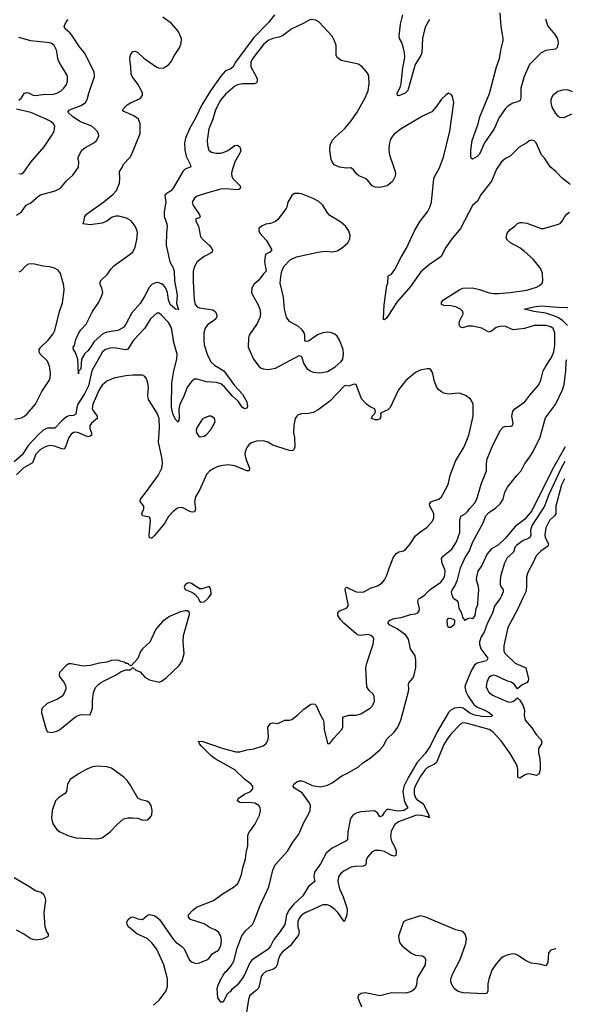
# Model space of a CAD drawing. Header units: inches. Extents: x 1954678 to 2060271, y 904822 to 1016299.
# Tile 369 of 403: x 2055076 to 2059732, y 976577 to 984868. Entities that reach past the tile are written whole.
import ezdxf

# ---------------------------------------------------------------- set-up
doc = ezdxf.new("R2010")
doc.units = ezdxf.units.IN
doc.header["$MEASUREMENT"] = 0
doc.layers.add('C0957', color=7, linetype='Continuous')
doc.layers.add('C0958', color=7, linetype='Continuous')

msp = doc.modelspace()

# ---------------------------------------------------------------- linework, layer by layer
at = {"layer": 'C0957', "color": 5}
for points, elevation in [([(2056202.4, 976570), (2056250, 976610.2), (2056308.7, 976690), (2056322.2, 976730), (2056320.3, 976790), (2056291.2, 976910), (2056230, 977041.5), (2056190, 977095.7), (2056150, 977132.2), (2056061.5, 977170), (2055992.2, 977230), (2055980.4, 977250), (2055979.2, 977270), (2055989.1, 977290.9), (2056010, 977308.9), (2056030, 977314.3), (2056070, 977297.6), (2056110, 977290.6), (2056150, 977324), (2056170, 977333), (2056210, 977323.1), (2056230.3, 977310.3), (2056252.7, 977290), (2056370, 977123.8), (2056390, 977102.4), (2056443.4, 977063.4), (2056463.1, 977043.1), (2056507.9, 976947.9), (2056530, 976930.4), (2056544.8, 976924.8), (2056570, 976921.3), (2056590, 976925.3), (2056653.2, 976950), (2056670, 976962), (2056697.6, 977002.4), (2056750, 977032.4), (2056770.8, 977070), (2056777.4, 977110), (2056771.5, 977150), (2056750, 977183.7), (2056723.3, 977203.3), (2056680.7, 977220.7), (2056630, 977254.7), (2056514, 977290), (2056497.2, 977310), (2056499.3, 977330), (2056536, 977370), (2056566.5, 977393.5), (2056710, 977450.7), (2056790, 977510.7), (2056878.3, 977561.7), (2056910, 977590.8), (2056922, 977610), (2056945.1, 977670), (2056954.9, 977725.1), (2056978.9, 977801.1), (2056987.3, 977870), (2056999.5, 977910), (2056997, 977990), (2057002, 978010), (2057012.3, 978030), (2057058.4, 978090), (2057095.1, 978170), (2057104.2, 978210), (2057101.6, 978230), (2057092, 978250), (2057056, 978270), (2057010, 978277.3), (2056950, 978272.9), (2056930, 978277.2), (2056909.7, 978290), (2056916.3, 978310), (2056970, 978345.2), (2057022, 978370), (2057041.6, 978390), (2057040.7, 978410), (2057027.3, 978430), (2056970, 978473.6), (2056888.9, 978550), (2056724, 978644), (2056690, 978668.4), (2056606.5, 978750), (2056591.3, 978770), (2056586.3, 978786.3), (2056579, 978790), (2056610, 978791.2), (2056790, 978730.1), (2056896.8, 978703.2), (2056930, 978701.8), (2056990, 978719.6), (2057050, 978727.7), (2057126.2, 978753.8), (2057150.5, 978769.5), (2057159, 978781), (2057170.6, 978809.4), (2057173, 978830), (2057165.7, 978910), (2057190, 978940.3), (2057210, 978946.7), (2057250, 978941.1), (2057310, 978970.6), (2057350, 978970.6), (2057370, 978976.3), (2057423.3, 979016.7), (2057470, 979062), (2057530, 979102.8), (2057550, 979106.8), (2057562.8, 979102.8), (2057573.2, 979093.2), (2057610, 979011.3), (2057633.4, 978973.4), (2057638.8, 978950), (2057640.7, 978890), (2057666.4, 978786.4), (2057670, 978774), (2057690, 978772), (2057721.6, 978818.4), (2057789, 978890), (2057799, 978910), (2057798, 978990), (2057803.1, 978996.9), (2057850, 979011.3), (2057910, 979010.8), (2057950, 979023.8), (2058029, 979070), (2058049.2, 979090), (2058066, 979130), (2058062, 979170), (2058051.5, 979191.5), (2058020.5, 979220.5), (2058002, 979250), (2057991.6, 979410), (2057999.6, 979450), (2058055.4, 979610), (2058058.9, 979650), (2058050.7, 979670.7), (2058030, 979685.6), (2058010, 979689.7), (2057950, 979682.4), (2057930, 979685.6), (2057910, 979695.6), (2057806.5, 979786.5), (2057777.9, 979817.9), (2057756.8, 979850), (2057757.4, 979870), (2057769.3, 979890.7), (2057828.8, 979911.2), (2057842.7, 979930), (2057843.1, 979950), (2057832.5, 980000)], 580), ([(2056579.6, 980000), (2056579.8, 979999.8), (2056591.6, 979971.6), (2056603.6, 979963.6), (2056630, 979966.8), (2056659, 979990), (2056666.3, 980000)], 620), ([(2059125.8, 980000), (2059076.9, 979930), (2059058.8, 979870), (2059018.5, 979790), (2058990.3, 979710), (2058965.4, 979670), (2058950.2, 979630), (2058950.2, 979609.8), (2058962.2, 979570), (2059020.9, 979490), (2059010.4, 979470), (2058931.4, 979448.6), (2058907.3, 979432.7), (2058882.7, 979390), (2058831.1, 979270), (2058827.5, 979250), (2058834.8, 979210), (2058853.9, 979170), (2058902, 979102), (2058930, 979079.8), (2058990, 979055.1), (2059033.8, 979030), (2059057.4, 979010), (2059055.6, 979004.4), (2059050, 978999.6), (2059030, 978998.4), (2058970, 979001.4), (2058910, 979010.9), (2058870, 979029.5), (2058811.4, 979071.4), (2058790, 979076.7), (2058740.9, 979070), (2058710, 979052.5), (2058690, 979034), (2058592.5, 978870), (2058533.8, 978750), (2058491.2, 978688.8), (2058421.9, 978610), (2058351.4, 978490), (2058312.6, 978410), (2058305.3, 978370), (2058316.7, 978296.7), (2058325.8, 978265.8), (2058347.2, 978230), (2058315.8, 978210), (2058270, 978203.3), (2058244.8, 978204.8), (2058190, 978217.8), (2058170, 978215.9), (2058146.9, 978193.1), (2058130, 978163.5), (2058110, 978155.1), (2058090.7, 978190), (2058065.1, 978205.1), (2057950, 978198.8), (2057910, 978186.7), (2057887, 978173), (2057869.5, 978150.5), (2057861.7, 978130), (2057840.8, 978030), (2057837.1, 977962.9), (2057824, 977950), (2057709.4, 977890.6), (2057657.9, 977850), (2057610, 977760.3), (2057560.9, 977690), (2057553.4, 977650), (2057562.4, 977610), (2057510.6, 977569.4), (2057462.3, 977490), (2057382.5, 977417.5), (2057347.3, 977372.7), (2057324.6, 977330), (2057309.2, 977250), (2057270.2, 977190), (2057217.1, 977122.9), (2057190, 977066.6), (2057170, 977042.3), (2057031.7, 976948.3), (2057015, 976925), (2056970, 976825.6), (2056950, 976794), (2056910, 976741.5), (2056860.6, 976699.4), (2056850, 976681.2), (2056840.7, 976679.3), (2056820.7, 976659.3), (2056790, 976595.3), (2056770, 976595.3), (2056745.1, 976630), (2056739.7, 976710), (2056750, 976746.8), (2056759.7, 976760.3), (2056770, 976790.7), (2056780.2, 976799.8), (2056790, 976821), (2056809.7, 976850), (2056822, 976858), (2056858, 976902), (2056879, 976941), (2056907, 977050), (2056947.8, 977152.2), (2056982.4, 977197.6), (2057036.9, 977250), (2057048.5, 977270), (2057100.7, 977410), (2057175.2, 977564.8), (2057210, 977705.5), (2057227.8, 977750), (2057333.4, 977866.5), (2057377.8, 977942.2), (2057427.4, 978010), (2057470, 978108.5), (2057507.8, 978172.2), (2057523.9, 978210), (2057526.4, 978250), (2057516.3, 978276.3), (2057456.1, 978356.1), (2057390, 978396.9), (2057381.5, 978410), (2057387.1, 978430), (2057410, 978450.5), (2057430, 978459.3), (2057450, 978459.5), (2057470, 978454), (2057539.6, 978419.6), (2057610, 978409.3), (2057670, 978421), (2057710, 978440.9), (2057790, 978501.5), (2057837.4, 978522.6), (2057930, 978577.4), (2057968.5, 978610), (2058029.5, 978650.6), (2058110, 978719), (2058138, 978750), (2058169.3, 978810.7), (2058230, 978868), (2058260.7, 978910), (2058286.7, 978970), (2058350.6, 979210), (2058354.6, 979230), (2058351.8, 979270), (2058355.9, 979284.1), (2058390, 979325.5), (2058400.5, 979350), (2058412.8, 979412.8), (2058414.9, 979474.9), (2058407.7, 979510), (2058368.7, 979570), (2058351.3, 979650), (2058330, 979686.4), (2058257.7, 979737.7), (2058194, 979770), (2058178, 979790), (2058193.6, 979810), (2058230, 979825), (2058290, 979835.2), (2058370, 979858.6), (2058410, 979864), (2058430, 979872.7), (2058443, 979890), (2058445.4, 979910), (2058431.3, 979968.7), (2058437.6, 979990), (2058452.8, 980000)], 560), ([(2059316.1, 980000), (2059272, 979908), (2059187.6, 979750), (2059154.3, 979594.3), (2059156.2, 979550), (2059166.7, 979530), (2059250, 979450.3), (2059339.5, 979410), (2059363.8, 979316.2), (2059360.3, 979299.7), (2059352.3, 979287.7), (2059310, 979268), (2059270, 979234), (2059244.7, 979270), (2059218.4, 979290), (2059180.6, 979300.6), (2059090, 979343.1), (2059070, 979347.1), (2059050, 979344), (2059030, 979329.4), (2059013.1, 979290), (2059007.4, 979250), (2059014, 979230), (2059030, 979206.4), (2059060.9, 979180.9), (2059190, 979123.1), (2059210, 979119.5), (2059237.2, 979130), (2059270, 979156), (2059290, 979138.8), (2059318.4, 979090), (2059330.3, 979050.3), (2059326.7, 979010), (2059334.6, 978970), (2059390, 978904.6), (2059426.9, 978850), (2059464, 978810), (2059474.6, 978790), (2059472.2, 978770), (2059448.7, 978730), (2059448.6, 978691.4), (2059458, 978650), (2059461.5, 978590), (2059460.3, 978550), (2059450, 978513.2), (2059430, 978503), (2059370, 978516.8), (2059350, 978515.1), (2059330, 978507.2), (2059290, 978479.6), (2059272.7, 978490), (2059274.5, 978550), (2059267.5, 978587.5), (2059210, 978688.6), (2059134, 978794), (2059062.6, 978870), (2059031.2, 978891.2), (2058850, 978941.8), (2058810, 978945.6), (2058790, 978935.6), (2058710, 978851.8), (2058677.4, 978810), (2058650, 978765.1), (2058587.1, 978612.9), (2058570, 978599.3), (2058512.9, 978570), (2058490, 978548.9), (2058450, 978491.8), (2058416.6, 978430), (2058400.9, 978390), (2058399.8, 978350), (2058410, 978316.5), (2058422.5, 978302.5), (2058469, 978269), (2058485.3, 978250), (2058523.1, 978170), (2058521.3, 978161.3), (2058532.7, 978150), (2058524, 978150), (2058518, 978158), (2058510, 978154.7), (2058450, 978169), (2058410, 978166.5), (2058268.1, 978111.9), (2058237.3, 978090), (2058205.9, 978034.1), (2058200.8, 977990), (2058210, 977950.4), (2058232.2, 977910), (2058246.9, 977870), (2058248.8, 977850), (2058244, 977830), (2058230, 977824), (2058210, 977829.8), (2058150, 977863.5), (2058110, 977871.5), (2058067.3, 977872.7), (2058042.5, 977857.5), (2058005.4, 977814.6), (2057995.3, 977790), (2057995.5, 977764.5), (2057990, 977748), (2057970, 977739.8), (2057901.6, 977738.4), (2057870, 977731.1), (2057810, 977702), (2057781.2, 977678.8), (2057762, 977650), (2057756.5, 977610), (2057770.2, 977550), (2057801.7, 977481.7), (2057833.2, 977390), (2057836.4, 977370), (2057833.3, 977330), (2057816.7, 977283.3), (2057810, 977274.5), (2057755.3, 977350), (2057730, 977374.8), (2057690, 977405.3), (2057666.6, 977413.4), (2057630, 977413.5), (2057610, 977406.2), (2057546.4, 977373.6), (2057486, 977350), (2057453.4, 977330), (2057430, 977301.6), (2057418.9, 977270), (2057418.2, 977230), (2057430.3, 977190), (2057429.1, 977170), (2057422.8, 977157.2), (2057354.9, 977070), (2057290, 977018.7), (2057270, 976992.3), (2057253.1, 976950), (2057245, 976910), (2057233.3, 976886.7), (2057210, 976870.7), (2057150, 976852.3), (2057124.9, 976830), (2057110.2, 976809.8), (2057094.3, 976730), (2057084.2, 976710), (2057068.3, 976691.7), (2057016.4, 976650), (2057002.6, 976617.4), (2056984.2, 976490)], 580), ([(2058937.1, 980000), (2058934.4, 979950), (2058930, 979929), (2058919.1, 979910), (2058912, 979850), (2058890, 979822), (2058870, 979828), (2058850, 979822), (2058830, 979808.7), (2058810, 979835.3), (2058802.7, 979870), (2058779, 979910), (2058774.6, 979954.6), (2058768.9, 979968.9), (2058730, 979994), (2058727.7, 980000)], 540), ([(2055045.1, 977205.1), (2055110, 977170.4), (2055170, 977130.7), (2055210, 977120.5), (2055270, 977127.7), (2055318, 977150), (2055318, 977170), (2055305.6, 977185.6), (2055289.6, 977230), (2055282.4, 977350), (2055295.1, 977450), (2055292.7, 977470), (2055278.9, 977498.9), (2055257.6, 977517.6), (2055210, 977532), (2055153.2, 977570), (2055030, 977640.7)], 620), ([(2059592.1, 977042.6), (2059590, 977044), (2059550, 977033.2), (2059530.5, 977009.5), (2059526, 976930), (2059510, 976902), (2059455.5, 976915.5), (2059384.2, 976924.2), (2059343.9, 976943.9), (2059270, 976991.4), (2059250, 976998.5), (2059230, 977001.2), (2059190, 976994.5), (2059150, 976976.9), (2059130, 976961.3), (2059090, 976918), (2059054.7, 976865.3), (2059027.7, 976787.7), (2059021.3, 976750), (2059019.5, 976690), (2059011.6, 976668.4), (2058990, 976664.7), (2058813.7, 976673.7), (2058770, 976685.6), (2058736.2, 976710), (2058713.6, 976750), (2058707.3, 976770), (2058707.3, 976790), (2058724.2, 976835.8), (2058786.2, 976953.8), (2058836.2, 977090), (2058839.5, 977130), (2058830, 977168), (2058809.2, 977189.2), (2058750, 977204.5), (2058490, 977314), (2058450, 977321.3), (2058330, 977283.6), (2058310.6, 977270), (2058300.3, 977250), (2058268.5, 977150), (2058273, 977110), (2058281.6, 977090), (2058298, 977070), (2058371.3, 977011.3), (2058410, 976990.3), (2058470, 976984.9), (2058488.2, 976970), (2058494.8, 976954.8), (2058491.6, 976910), (2058432.2, 976810), (2058424.9, 976790), (2058419.2, 976740.8), (2058408.2, 976710), (2058376.5, 976683.5), (2058330, 976671), (2058210, 976674.5), (2058110, 976648.6), (2057986.7, 976673.3), (2057952, 976668), (2057927.3, 976650), (2057923.8, 976630), (2057956.7, 976556.7)], 620)]:
    msp.add_lwpolyline(points, dxfattribs=dict(at, elevation=elevation))
for points, elevation in [([(2056470, 979889.2), (2056430, 979882.7), (2056338.8, 979841.2), (2056279.9, 979800.1), (2056223.1, 979736.9), (2056173.1, 979626.9), (2056110, 979569.3), (2056093.5, 979546.5), (2056070.4, 979489.6), (2056014, 979426), (2055996.4, 979436.4), (2055990, 979446), (2055970, 979446), (2055956.4, 979456.4), (2055930, 979462), (2055912.3, 979472.3), (2055890, 979475.1), (2055850, 979471.6), (2055810, 979458.4), (2055749.4, 979449.4), (2055670, 979429.6), (2055610, 979425.1), (2055510, 979442.9), (2055490, 979442.9), (2055467.7, 979430), (2055410.7, 979370), (2055407.7, 979350), (2055414, 979330), (2055448.7, 979288.7), (2055462.8, 979262.8), (2055464.4, 979230), (2055448.4, 979190), (2055431.3, 979168.7), (2055395.1, 979144.9), (2055307.7, 979110), (2055265.5, 979070), (2055259.3, 979050), (2055260.5, 979030), (2055299.1, 978890), (2055310.5, 978870.5), (2055350, 978866), (2055390, 978877.1), (2055411.1, 978888.9), (2055550, 978998.8), (2055590, 979016), (2055670, 979014), (2055689.2, 979070), (2055689.5, 979129.5), (2055698.6, 979201.4), (2055716, 979244), (2055744.4, 979275.6), (2055770, 979293.4), (2055888.7, 979350), (2055930, 979378), (2055970, 979394), (2056010, 979394), (2056030, 979414), (2056054, 979390), (2056090, 979376), (2056130.4, 979330.4), (2056168.5, 979308.5), (2056250, 979290.6), (2056270, 979296.3), (2056310, 979325.5), (2056420.9, 979430), (2056443.6, 979470), (2056460.7, 979530), (2056454, 979630), (2056457.2, 979682.8), (2056505.2, 979850), (2056508.7, 979870), (2056502, 979882), (2056489, 979889)], 620), ([(2058690, 979749.4), (2058680.9, 979770), (2058678.4, 979810), (2058690, 979831.8), (2058730, 979819.1), (2058740.7, 979810), (2058740.7, 979790), (2058733.4, 979770), (2058710, 979749.4)], 540), ([(2055730, 978582.7), (2055690, 978575.1), (2055642.4, 978557.6), (2055570, 978517), (2055502, 978470), (2055479.3, 978430), (2055470, 978369.2), (2055454, 978350), (2055403.4, 978316.6), (2055378.4, 978290), (2055350.4, 978210), (2055344.1, 978144.1), (2055356.1, 978096.1), (2055388, 978050), (2055414, 978030), (2055490, 977994), (2055550, 977977.6), (2055730, 977970.4), (2055770, 977979.3), (2055839.3, 978030), (2055896, 978090), (2055950, 978137.3), (2055990, 978147.7), (2056030, 978147.7), (2056070, 978144), (2056110, 978127.3), (2056149.3, 978130.7), (2056172.1, 978147.9), (2056189.2, 978170), (2056191.8, 978210), (2056183.7, 978250), (2056170, 978274), (2056146.8, 978286.8), (2056098.9, 978298.9), (2056070, 978313.2), (2056005.8, 978425.8), (2055981.2, 978461.2), (2055954, 978490), (2055850, 978565.2), (2055810, 978576)], 620)]:
    msp.add_lwpolyline(points, close=True, dxfattribs=dict(at, elevation=elevation))
at = {"layer": 'C0958', "color": 5}
for points, elevation in [([(2057224.1, 984910), (2057173.9, 984846.1), (2057050, 984717.4), (2056894.6, 984510), (2056872.6, 984467.4), (2056850, 984451.4), (2056810, 984435.7), (2056770, 984393.4), (2056683.5, 984270), (2056610.1, 984150), (2056563.4, 984050), (2056507.4, 983950), (2056472.3, 983870), (2056463.6, 983830), (2056467.9, 983767.9), (2056478.8, 983718.8), (2056513.4, 983650), (2056517.3, 983630), (2056470, 983608.5), (2056450, 983588.6), (2056370, 983449.8), (2056350, 983427.6), (2056314.7, 983405.3), (2056299.5, 983390), (2056308, 983330), (2056292, 983250), (2056294.3, 983210), (2056316.9, 983150), (2056319.6, 983130), (2056311.5, 983070), (2056310.5, 982969.5), (2056340.7, 982830), (2056370, 982779.6), (2056377.8, 982750), (2056379.4, 982670), (2056403.9, 982550), (2056396.7, 982476.7), (2056413.5, 982426.5), (2056387.6, 982430), (2056344.2, 982470), (2056330, 982509.2), (2056321.8, 982570), (2056306.6, 982606.6), (2056289.2, 982629.2), (2056270, 982644.7), (2056247.1, 982652.9), (2056226.5, 982653.5), (2056190, 982637.7), (2056166.3, 982613.7), (2056130, 982541.7), (2056090, 982477.6), (2056019.7, 982400.3), (2055970, 982305.1), (2055950, 982276.9), (2055902.8, 982250), (2055810, 982235.4), (2055777.1, 982222.9), (2055702.8, 982157.2), (2055670, 982103.6), (2055650, 982078), (2055623.9, 982056.1), (2055596, 982010), (2055590, 981928), (2055571.1, 981908.9), (2055570, 981886), (2055566.6, 982010), (2055546.3, 982066.3), (2055529.6, 982089.6), (2055527.8, 982110), (2055536.6, 982123.4), (2055550, 982176), (2055573.3, 982230), (2055590, 982254.9), (2055636.6, 982303.4), (2055689.6, 982410), (2055742.7, 982490), (2055762.7, 982530), (2055775.3, 982570), (2055769.2, 982610), (2055757.2, 982630), (2055752.7, 982650), (2055757, 982670), (2055814.7, 982725.3), (2055846.2, 982770), (2055870, 982794.3), (2056008, 982892), (2056028.1, 982911.9), (2056047.7, 982950), (2056064.2, 983015.8), (2056067.9, 983070), (2056065, 983090), (2056049.1, 983130), (2056014.5, 983174.5), (2055975.1, 983195.1), (2055910, 983212.5), (2055887.1, 983212.9), (2055855.9, 983204.1), (2055808.8, 983170), (2055770, 983155.3), (2055670, 983140.7), (2055608, 983150), (2055615.3, 983164.7), (2055624, 983210), (2055639, 983230), (2055785.7, 983334.3), (2055862.2, 983397.8), (2055892.2, 983430), (2055918.2, 983490), (2055921, 983530), (2055916.2, 983590), (2055938, 983622), (2055949.7, 983650), (2056006, 983710), (2056018.8, 983730), (2056091.2, 983908.8), (2056091.6, 983990), (2056075.6, 984030), (2056038.5, 984058.5), (2055954.5, 984094.5), (2055942.7, 984110), (2055980.9, 984150), (2056010, 984168.5), (2056090, 984204.4), (2056111.6, 984230), (2056109.6, 984250), (2056101.3, 984270), (2056070, 984324.5), (2056022.4, 984390), (2056015.1, 984410), (2056013.3, 984470), (2056004.9, 984535.1), (2056009.6, 984570.4), (2056030, 984598.8), (2056050, 984602), (2056070, 984590.4), (2056123, 984543), (2056230, 984467.6), (2056250, 984460.9), (2056290, 984463.1), (2056330, 984487), (2056348.2, 984510), (2056377, 984563), (2056422.4, 984630), (2056437.8, 984670), (2056439.7, 984710), (2056411.7, 984771.7), (2056356.1, 984836.1), (2056282.7, 984890)], 540), ([(2058530.2, 984870), (2058496.5, 984810), (2058482.6, 984770), (2058471, 984710), (2058463.5, 984590), (2058455, 984565), (2058407, 984490), (2058347.4, 984272.6), (2058322.8, 984250), (2058270, 984227.3), (2058258, 984230), (2058257, 984250), (2058282.6, 984297.4), (2058290.9, 984329.1), (2058303.6, 984463.6), (2058319.9, 984550), (2058318.1, 984590), (2058310, 984626.6), (2058295, 984675), (2058276.8, 984710), (2058273.1, 984730), (2058284.8, 984830), (2058303.7, 984910)], 540), ([(2059506.4, 984873.6), (2059519.5, 984830), (2059530, 984810.7), (2059583.8, 984743.8), (2059606.2, 984706.2), (2059614, 984670), (2059605.7, 984634.3), (2059590, 984619.7), (2059510, 984607), (2059470.4, 984590), (2059370.2, 984490), (2059326.7, 984390), (2059298.9, 984290), (2059299.2, 984210), (2059292.9, 984187.1), (2059270, 984175.6), (2059230, 984164.5), (2059190, 984139.7), (2059170, 984120.5), (2059114.6, 984045.4), (2059073.7, 983950), (2058993.1, 983830), (2058950, 983735.1), (2058930, 983715.6), (2058890, 983694), (2058880.9, 983700.9), (2058876.5, 983716.5), (2058878.4, 983770), (2058889.6, 983850), (2058938.7, 983990), (2058953.3, 984050), (2059034.7, 984245.3), (2059093.3, 984470), (2059119.6, 984540.4), (2059129.8, 984610), (2059148.4, 984688.4), (2059148.6, 984710), (2059132.1, 984810), (2059124.1, 984924.1)], 540), ([(2059714.6, 983476.2), (2059710, 983482), (2059649.6, 983529.6), (2059592.3, 983590), (2059545.6, 983630), (2059500.1, 983700.1), (2059474, 983730), (2059429, 983830), (2059410, 983849), (2059390, 983852.7), (2059370, 983849), (2059350.4, 983829.6), (2059284.7, 983795.3), (2059210, 983718), (2059170, 983698.7), (2059134.4, 983670), (2059093.4, 983610), (2059051.3, 983508.7), (2058957.6, 983390), (2058937.4, 983342.6), (2058890, 983302.9), (2058791.4, 983108.6), (2058710, 983011.8), (2058667.2, 982950), (2058626.2, 982873.8), (2058530, 982806), (2058454.8, 982745.2), (2058370, 982622.4), (2058252.9, 982490), (2058170, 982357.2), (2058150, 982339), (2058142.7, 982342.7), (2058141.2, 982350), (2058145.9, 982465.9), (2058168.2, 982630), (2058176.9, 982650), (2058182, 982710), (2058210, 982726), (2058237.2, 982762.8), (2058290, 982868.5), (2058335.5, 982944.5), (2058404.2, 983095.7), (2058449.8, 983170.2), (2058512.6, 983250), (2058532.8, 983290), (2058546, 983330), (2058566.3, 983530), (2058573, 983550), (2058610, 983614.8), (2058646, 983710), (2058698.9, 983930), (2058732.7, 984170), (2058722, 984222), (2058714.6, 984234.6), (2058690, 984248), (2058670, 984235.3), (2058630, 984197.2), (2058582, 984130), (2058547.2, 984092.8), (2058470, 984054), (2058290.6, 983950), (2058230, 983902.9), (2058210, 983877), (2058197.4, 983850), (2058190, 983818), (2058186.5, 983770), (2058191.7, 983730), (2058240.4, 983590), (2058243.8, 983570), (2058240.5, 983550), (2058215.8, 983504.2), (2058171.8, 983468.2), (2058110, 983454.5), (2058070, 983457), (2058046, 983470), (2058010, 983513.2), (2057990, 983529.3), (2057934, 983554), (2057914, 983570), (2057890, 983602), (2057870, 983619), (2057830, 983618), (2057770, 983626), (2057726.6, 983646.6), (2057707.6, 983670), (2057699.6, 983690), (2057688.2, 983770), (2057692, 983810), (2057709.6, 983850.4), (2057737.4, 983882.6), (2057811.3, 983948.7), (2057870, 984017), (2057918.7, 984090), (2057986.6, 984210), (2058011.3, 984270), (2058020.5, 984330), (2058017.6, 984390), (2058011.6, 984410), (2057998.4, 984430), (2057962, 984470), (2057930, 984493.3), (2057785.1, 984525.1), (2057750, 984549.2), (2057742, 984570), (2057742, 984650), (2057729.6, 984690), (2057710, 984729.2), (2057597.2, 984850), (2057570, 984863.7), (2057530, 984869.4), (2057510, 984862), (2057465, 984835.1), (2057368.2, 984790), (2057289.3, 984730.7), (2057260.4, 984719.6), (2057210, 984710.7), (2057170, 984691.7), (2057130, 984658), (2057059.3, 984570), (2057032.3, 984530), (2057024.7, 984510), (2057024.7, 984470), (2057068.4, 984390), (2057075.9, 984370), (2057076.1, 984343.9), (2057066.9, 984333.1), (2057051.8, 984328.2), (2056952.1, 984327.9), (2056910, 984318), (2056890, 984306.9), (2056810, 984241), (2056769.2, 984190), (2056724.7, 984110), (2056704, 984030), (2056670.3, 983950), (2056666, 983930), (2056656.5, 983850), (2056658.7, 983810), (2056670.3, 983770.3), (2056691.9, 983751.9), (2056730, 983742.6), (2056770, 983744.6), (2056790, 983748.9), (2056830, 983767.6), (2056890, 983808.5), (2056910, 983812.2), (2056930, 983797.3), (2056938, 983770), (2056934, 983750), (2056889.5, 983670.5), (2056863.2, 983590), (2056861.1, 983570), (2056863.5, 983550), (2056872.6, 983530), (2056933.4, 983470), (2056935.8, 983450), (2056922, 983438), (2056906.3, 983433.7), (2056810, 983442.2), (2056770, 983440.3), (2056650, 983408.3), (2056570, 983380.9), (2056550, 983366), (2056530.4, 983330), (2056536, 983310), (2056588.8, 983230), (2056595.8, 983210), (2056590, 983199.3), (2056561, 983190), (2056559.1, 983170), (2056582.4, 983130), (2056600.2, 983040.2), (2056623.7, 983010), (2056673.7, 982970), (2056690.4, 982950), (2056699.3, 982930), (2056696.3, 982910), (2056690, 982903.7), (2056630, 982874), (2056570.2, 982829.8), (2056547.4, 982790), (2056536.5, 982750), (2056536.3, 982663.7), (2056545, 982510), (2056553.1, 982470), (2056570, 982450.3), (2056590, 982441.5), (2056703.4, 982423.4), (2056722.4, 982410), (2056735.3, 982390), (2056737.4, 982370), (2056728.9, 982350), (2056709.3, 982330.7), (2056660.2, 982299.8), (2056639.6, 982270), (2056628, 982230), (2056626.2, 982170), (2056631.3, 982130), (2056656.5, 982050), (2056687.2, 981987.2), (2056718.2, 981958.2), (2056796.1, 981910), (2056886.2, 981786.2), (2056953.7, 981713.7), (2056990.3, 981650), (2056996.4, 981610), (2056990, 981597.2), (2056970, 981589.6), (2056950, 981605.2), (2056916.6, 981656.6), (2056870, 981696.4), (2056798.7, 981778.7), (2056770, 981801.4), (2056734, 981814), (2056650, 981817.2), (2056570, 981840.3), (2056550, 981839.8), (2056530, 981826.2), (2056487.7, 981772.3), (2056457.2, 981690), (2056424.6, 981630), (2056417.8, 981590), (2056419.6, 981510), (2056410, 981479), (2056390, 981500.9), (2056370, 981544.2), (2056360.2, 981570), (2056356.3, 981610), (2056357.9, 981810), (2056373.3, 981910), (2056401.2, 982010), (2056401.7, 982050), (2056373.9, 982150), (2056357.6, 982257.6), (2056347.2, 982290), (2056330, 982317.4), (2056270, 982379.6), (2056250, 982395.1), (2056230, 982397.6), (2056179.3, 982350), (2056129.2, 982270.8), (2056034.9, 982170), (2055985.7, 982094.3), (2055970, 982087.7), (2055870, 982104.5), (2055837.4, 982102.6), (2055797.6, 982090), (2055773.6, 982070), (2055683.6, 981910), (2055654.7, 981785.3), (2055623.2, 981716.8), (2055566.4, 981630), (2055556.7, 981603.3), (2055550, 981545.7), (2055530, 981535.9), (2055490, 981533.2), (2055470, 981522.8), (2055430, 981489.2), (2055372.9, 981427.2), (2055310, 981427), (2055290, 981420.4), (2055270, 981408.1), (2055230, 981369.9), (2055150, 981285.2), (2055096.1, 981203.9), (2055030, 981144.9)], 560), ([(2055050, 983220.3), (2055090.6, 983249.4), (2055130, 983305.5), (2055170, 983325.3), (2055235.8, 983384.2), (2055250, 983392.4), (2055373.4, 983426.6), (2055418.4, 983450), (2055469.7, 983510.3), (2055522.7, 983557.3), (2055570, 983626), (2055573.6, 983670), (2055567.6, 983690), (2055567.8, 983710), (2055600.5, 983770), (2055624.5, 983790), (2055700.9, 983830), (2055722.9, 983850), (2055735.6, 983870), (2055741.6, 983890), (2055739.6, 983910), (2055729.6, 983930), (2055709.6, 983950), (2055682.4, 983970), (2055588, 984008), (2055524.8, 984050), (2055482.4, 984090), (2055495.1, 984110), (2055594.9, 984145.1), (2055630.9, 984170), (2055645, 984195), (2055658, 984250), (2055706, 984390), (2055704, 984430), (2055621.7, 984590), (2055579.6, 984639.6), (2055516.4, 984736.4), (2055498, 984758), (2055459, 984790), (2055449.2, 984810), (2055466.6, 984850), (2055484.5, 984870)], 560), ([(2055070, 984190.2), (2055091.8, 984210), (2055114.7, 984245.3), (2055130, 984255.2), (2055150, 984251.8), (2055190, 984232.7), (2055210, 984229.4), (2055290, 984240.1), (2055350, 984238.5), (2055390, 984249.1), (2055425.6, 984270), (2055448.9, 984291.1), (2055470, 984322), (2055478.7, 984350), (2055478, 984390), (2055471, 984410), (2055407.2, 984510), (2055399.2, 984530), (2055386.8, 984610), (2055366, 984650), (2055350, 984664.2), (2055330, 984673.7), (2055170, 984688.4), (2055070, 984717.5)], 580), ([(2059690, 984277), (2059650, 984274.5), (2059610, 984263.7), (2059568, 984230), (2059555.5, 984210), (2059550.4, 984190), (2059550.4, 984170), (2059560.4, 984130), (2059590, 984079.1), (2059610, 984056.3), (2059630, 984043), (2059670, 984048), (2059728.1, 984073.8)], 560), ([(2059732.3, 984261.3), (2059730, 984262.7), (2059690, 984277)], 560), ([(2055070, 983572.4), (2055090, 983570.5), (2055110, 983584), (2055171, 983669), (2055282.2, 983797.8), (2055344, 983890), (2055365.1, 983930), (2055371.2, 983970), (2055360.5, 983990), (2055336.9, 984010), (2055299.7, 984030), (2055170, 984084.9), (2055050, 984115.3)], 580), ([(2058452.8, 980000), (2058490, 980024.4), (2058533.6, 980070), (2058623.5, 980130), (2058650, 980164.4), (2058658.7, 980190), (2058661, 980230), (2058636.8, 980290), (2058631.1, 980330), (2058645.8, 980354.2), (2058718.3, 980410), (2058757.2, 980470), (2058785.6, 980550), (2058784.1, 980650), (2058793.5, 980686.5), (2058830, 980707.2), (2058850, 980725.3), (2058867.7, 980752.3), (2058910, 980798), (2058928.6, 980830), (2058963.3, 980956.7), (2059009.6, 981070), (2059007.8, 981130), (2059015.1, 981170), (2059066, 981290), (2059128.4, 981411.5), (2059150, 981436.3), (2059170, 981444), (2059210, 981441), (2059229, 981451), (2059233.2, 981470), (2059223.6, 981530), (2059231.2, 981570), (2059247.8, 981590), (2059330.9, 981650), (2059373.6, 981706.4), (2059447.8, 981790), (2059466.6, 981833.4), (2059487.9, 981910), (2059508.1, 981950), (2059556.1, 982023.9), (2059577.2, 982070), (2059586.2, 982126.2), (2059586, 982230), (2059570, 982268), (2059550, 982281.2), (2059510, 982291.4), (2059410, 982291.6), (2059330, 982267.6), (2059234.9, 982254.9), (2059170, 982283.1), (2059130, 982285.8), (2059090, 982275.1), (2059050, 982245.4), (2059030, 982236.3), (2058970, 982269.8), (2058890, 982286.8), (2058852.7, 982287.3), (2058810, 982272), (2058794.5, 982274.5), (2058780.7, 982290), (2058778, 982310), (2058784.7, 982335.3), (2058811.5, 982390), (2058809.5, 982410), (2058789.3, 982430), (2058749.8, 982449.8), (2058710, 982457.7), (2058650, 982459.7), (2058629.5, 982470), (2058629.6, 982490), (2058647, 982510), (2058783.7, 982596.3), (2058810, 982607.1), (2058890, 982609.2), (2058950, 982596.5), (2059032.3, 982567.7), (2059070, 982560.7), (2059110, 982560.8), (2059210, 982570.3), (2059348.5, 982591.5), (2059430, 982616.4), (2059456, 982630), (2059478, 982650), (2059483.7, 982670), (2059482, 982730), (2059466.6, 982770), (2059403.6, 982850), (2059330, 982916.9), (2059290, 982946.9), (2059212, 982990), (2059185.1, 983010), (2059175.1, 983030), (2059184, 983070), (2059210, 983102.4), (2059249.3, 983130), (2059269.5, 983150.5), (2059290, 983158.8), (2059310, 983160.7), (2059350, 983154.4), (2059470, 983109), (2059490, 983110.3), (2059614.5, 983145.5), (2059630, 983152.7), (2059647.3, 983170), (2059669.8, 983210.2), (2059690, 983232.7), (2059709.4, 983245.9)], 560), ([(2055035.6, 981504.4), (2055090, 981515.6), (2055116, 981530), (2055139.1, 981550), (2055209.5, 981630.5), (2055261.9, 981738.1), (2055325.2, 981830), (2055332.3, 981850), (2055336.5, 981890), (2055328.2, 981950), (2055310, 981991.1), (2055249.6, 982050), (2055239.7, 982070), (2055241.3, 982090), (2055255.1, 982110), (2055316.9, 982170), (2055357, 982223), (2055371.3, 982250), (2055412.2, 982410), (2055435.9, 982484.1), (2055449.8, 982590), (2055448.8, 982630), (2055420.3, 982730), (2055399.5, 982759.5), (2055370, 982776.4), (2055330, 982786.4), (2055271.7, 982791.7), (2055190, 982811.1), (2055150, 982808.2), (2055130, 982796.9), (2055085.5, 982750), (2055070, 982742.3)], 560), ([(2059691, 982291.5), (2059652.8, 982332.8), (2059616.8, 982356.8), (2059575.2, 982375.2), (2059510, 982396.7), (2059408.7, 982410), (2059325.2, 982430), (2059408.7, 982450), (2059470, 982457.7), (2059610, 982446.3), (2059690, 982445), (2059693.9, 982445.5)], 540), ([(2058727.7, 980000), (2058716.2, 980030), (2058715.6, 980050), (2058722.7, 980070), (2058741.7, 980098.2), (2058765.8, 980150), (2058790, 980252.2), (2058830, 980339.3), (2058865, 980395.1), (2058890, 980464.9), (2058980.9, 980630), (2059003.5, 980690), (2059030, 980717.3), (2059084.7, 980755.3), (2059123.1, 980790), (2059148.8, 980830), (2059164.9, 980890), (2059186.3, 980930), (2059264.2, 981030), (2059302, 981070), (2059333.1, 981130), (2059370, 981176.9), (2059397.6, 981222.4), (2059457.3, 981342.7), (2059505.3, 981514.7), (2059591.4, 981628.6), (2059648.6, 981750), (2059662.9, 981797.1), (2059678.6, 981910), (2059681.7, 981990), (2059685.6, 982005.2)], 540), ([(2057832.5, 980000), (2057817.6, 980070), (2057820.5, 980079.5), (2057830, 980090.4), (2057910, 980049.1), (2057970, 980046.4), (2058037.5, 980082.5), (2058090, 980100.5), (2058130, 980124.9), (2058149.7, 980150.3), (2058169.6, 980190), (2058187.8, 980250), (2058223.3, 980336.7), (2058247, 980373), (2058270, 980386), (2058310, 980394.4), (2058330, 980408.2), (2058370, 980458), (2058410, 980520.4), (2058443.6, 980550), (2058510, 980593.1), (2058554.6, 980645.4), (2058566.1, 980673.9), (2058566.8, 980710), (2058532.2, 980770), (2058528.2, 980791.8), (2058545.1, 980810), (2058608.5, 980831.5), (2058629.7, 980850), (2058642.2, 980870), (2058685.3, 980954.7), (2058702.8, 981030), (2058746.8, 981150), (2058821.8, 981270), (2058859.3, 981370), (2058898, 981530), (2058896.2, 981630), (2058889.5, 981650), (2058873.1, 981673.1), (2058839.1, 981699.1), (2058790, 981719.5), (2058770, 981722), (2058690, 981715.6), (2058650, 981724.2), (2058630, 981734), (2058606.6, 981750), (2058591.3, 981771.3), (2058569.5, 981830), (2058557.2, 981890), (2058540.2, 981920.2), (2058530, 981928.7), (2058510, 981928.7), (2058450, 981916), (2058410, 981896), (2058328.4, 981830), (2058266.4, 981750), (2058197.8, 981602.2), (2058177.3, 981582.7), (2058121.8, 981558.2), (2058114.9, 981550), (2058117.6, 981530), (2058110, 981505.1), (2058090, 981498.3), (2058070, 981499.1), (2058040.9, 981510), (2058045.1, 981530), (2058066, 981550), (2058074.7, 981565.2), (2058070, 981582.7), (2058064.5, 981590), (2058027.9, 981607.9), (2057998, 981630), (2057956.2, 981676.2), (2057910, 981797.2), (2057890, 981799.3), (2057850, 981782), (2057830, 981788.7), (2057810, 981782), (2057690, 981655.6), (2057590, 981582), (2057550, 981561.1), (2057510, 981551.2), (2057450, 981549.5), (2057420.9, 981539.1), (2057410, 981529.2), (2057398, 981510), (2057385.7, 981454.3), (2057382.4, 981390), (2057390.4, 981350), (2057392.9, 981270), (2057388.6, 981251.4), (2057378.6, 981241.4), (2057370, 981236.2), (2057350, 981239.7), (2057250, 981269.9), (2057210, 981285.6), (2057166.6, 981310), (2057130, 981321.2), (2057070, 981319.1), (2057030, 981303.8), (2057010, 981289.7), (2056990, 981264.7), (2056976.3, 981230), (2056973.8, 981210), (2056981.7, 981170), (2057012.3, 981090), (2057010.2, 981069.8), (2056990, 981069), (2056889.1, 981110.9), (2056830, 981120.5), (2056770, 981111.8), (2056738.8, 981101.2), (2056710.4, 981089.6), (2056674.2, 981065.8), (2056650, 981039), (2056590, 980905.2), (2056557.6, 980850), (2056549, 980811), (2056556.1, 980750), (2056550, 980724.5), (2056530, 980720.4), (2056510, 980725.3), (2056450, 980758.3), (2056430, 980761.3), (2056405.9, 980754.1), (2056370, 980725.6), (2056330, 980682.9), (2056296, 980624), (2056210, 980522.4), (2056190, 980502.9), (2056182.5, 980502.5), (2056170, 980504), (2056167.4, 980527.4), (2056179.2, 980650), (2056175.4, 980670), (2056170, 980678.4), (2056109.4, 980690), (2056104.2, 980710), (2056120.5, 980750), (2056122.9, 980770), (2056091.6, 980811.6), (2056093, 980830), (2056137.3, 980882.7), (2056243.8, 981030), (2056272.2, 981090), (2056278.2, 981130), (2056276.2, 981170), (2056244.8, 981310), (2056253.8, 981430), (2056249.8, 981510), (2056234.9, 981554.9), (2056161.5, 981670), (2056155.8, 981704.2), (2056160.4, 981770), (2056156.3, 981810), (2056144.7, 981844.7), (2056130, 981862.7), (2056110, 981873.6), (2056030, 981874.8), (2055969.7, 981869.7), (2055870, 981849.8), (2055810, 981823.5), (2055770, 981789.7), (2055744.2, 981750), (2055691, 981630), (2055687.1, 981590), (2055696.5, 981570), (2055727.6, 981530), (2055728.8, 981510), (2055681.3, 981470), (2055667.9, 981450), (2055665.9, 981425.9), (2055680.2, 981390), (2055681.5, 981370), (2055670, 981359.8), (2055650, 981355.9), (2055570, 981387.9), (2055550, 981393.6), (2055530, 981392), (2055510, 981378), (2055490.2, 981349.8), (2055462.2, 981270), (2055450, 981252.6), (2055430, 981252.7), (2055370, 981276.2), (2055330, 981283.1), (2055290, 981271.7), (2055250, 981248), (2055212.8, 981210), (2055182.7, 981137.3), (2055106.5, 981090), (2055050, 981034.8)], 580), ([(2059671.8, 981271.1), (2059671.3, 981270), (2059563.4, 981076.6), (2059390, 980732.1), (2059330, 980659.6), (2059250, 980599.8), (2059170, 980501.4), (2059110, 980447), (2059050, 980413.1), (2059014.1, 980370), (2058970, 980271.5), (2058937.2, 980222.8), (2058923.6, 980176.4), (2058923.1, 980150), (2058936.5, 980110), (2058940.9, 980070), (2058937.1, 980000)], 540), ([(2059669.5, 981147.7), (2059641.9, 981098.1), (2059535.1, 980870), (2059497.3, 980770), (2059393.4, 980610), (2059380.7, 980570), (2059381.9, 980530), (2059377.4, 980510), (2059361.8, 980498.2), (2059317.5, 980482.5), (2059260.9, 980439.1), (2059251.4, 980428.6), (2059235.8, 980384.2), (2059184.5, 980335.5), (2059160.2, 980290), (2059129.1, 980190), (2059123.2, 980150), (2059124.9, 980110), (2059132.2, 980090), (2059148.7, 980070), (2059150.2, 980050), (2059132.8, 980010), (2059125.8, 980000)], 560), ([(2059666.7, 981002), (2059642.4, 980950), (2059593.6, 980770), (2059592.6, 980707.4), (2059582.9, 980690), (2059541, 980650), (2059510, 980587.6), (2059500.5, 980530), (2059503.9, 980510), (2059530.2, 980450), (2059524.6, 980435.4), (2059466.9, 980393.1), (2059427.9, 980352.1), (2059399.3, 980290), (2059373.1, 980246.9), (2059354.5, 980205.5), (2059346.1, 980173.9), (2059347.6, 980090), (2059340.2, 980050), (2059316.1, 980000)], 580), ([(2056666.3, 980000), (2056688, 980030), (2056687.3, 980067.3), (2056674, 980094), (2056610, 980074), (2056590, 980074), (2056530, 980116), (2056510, 980125.2), (2056490, 980122.7), (2056471, 980110), (2056462.8, 980090), (2056470.9, 980070.9), (2056526.8, 980046.8), (2056551, 980031), (2056579.6, 980000)], 620)]:
    msp.add_lwpolyline(points, dxfattribs=dict(at, elevation=elevation))
at = {"layer": 'C0958', "color": 5, "elevation": 580}
for points in [[(2057430, 983405.2), (2057390, 983404), (2057370, 983388.7), (2057334.8, 983330), (2057328, 983290), (2057321.7, 983278.3), (2057250, 983186), (2057230, 983169.4), (2057190, 983152.7), (2057150, 983146), (2057112, 983130), (2057091, 983109), (2057090.8, 983090), (2057098.8, 983070), (2057151.7, 983011.7), (2057201, 982930), (2057184.7, 982910), (2057150, 982892.7), (2057144.2, 982875.8), (2057139.5, 982830), (2057152, 982750), (2057130, 982729), (2057090, 982673.2), (2057050, 982639), (2057032.7, 982607.3), (2057030.4, 982570), (2057036.4, 982550), (2057085.7, 982465.7), (2057098.7, 982430), (2057105.3, 982390), (2057098.9, 982361.1), (2057078, 982310), (2057008.5, 982210), (2057002.4, 982190), (2057000.5, 982110), (2057046.4, 982010), (2057090.6, 981950), (2057110, 981933), (2057126.9, 981926.9), (2057170, 981921.3), (2057230, 981934.4), (2057430, 982041), (2057450, 982032), (2057470.8, 981970), (2057494.8, 981930), (2057522.8, 981910), (2057550, 981900.3), (2057605.1, 981894.9), (2057670, 981906.4), (2057735.1, 981944.9), (2057786, 981990), (2057798, 982010), (2057805.6, 982050), (2057800.5, 982090), (2057769.6, 982170), (2057750, 982202.7), (2057730, 982220.9), (2057693.6, 982233.6), (2057670, 982235.6), (2057630, 982229.6), (2057585.3, 982214.7), (2057510, 982162), (2057490, 982158), (2057482, 982162), (2057478, 982170), (2057479, 982210), (2057474, 982230), (2057456.6, 982256.6), (2057424.8, 982284.8), (2057350, 982325.2), (2057323.3, 982363.3), (2057307, 982430), (2057297.6, 982530), (2057271.6, 982650), (2057275.9, 982704.1), (2057284.5, 982750), (2057300.9, 982790), (2057353.9, 982846.1), (2057408.4, 982871.6), (2057588.6, 982911.4), (2057650, 982917.7), (2057710, 982913.4), (2057750, 982922), (2057797.2, 982950), (2057840.9, 982990), (2057858.3, 983021.7), (2057860.7, 983050), (2057849.6, 983090), (2057822, 983130), (2057782, 983162), (2057690, 983219.6), (2057670, 983242), (2057630, 983307), (2057596.1, 983336.1), (2057550, 983362.9), (2057450, 983400.9)], [(2056690, 981528.7), (2056668.7, 981528.7), (2056622.8, 981510), (2056610, 981497.2), (2056568.4, 981430), (2056563.8, 981410), (2056565.5, 981390), (2056582.5, 981362.5), (2056595.3, 981355.3), (2056630, 981360.7), (2056650, 981374), (2056682.7, 981410), (2056717.2, 981470), (2056722, 981490), (2056718, 981510)]]:
    msp.add_lwpolyline(points, close=True, dxfattribs=at)

doc.saveas('drawing.dxf')
